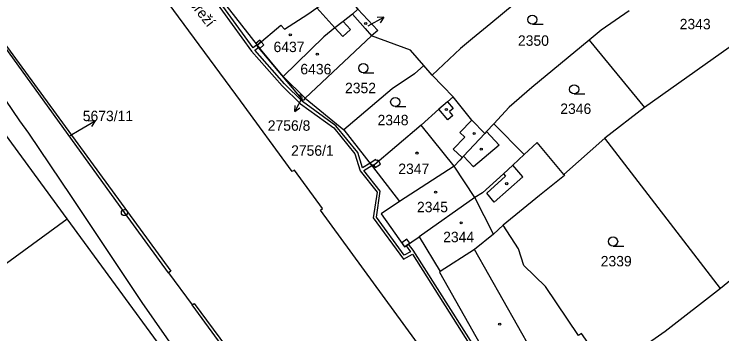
# Model space of a CAD drawing. Extents: x -644096 to -634268, y -1141430 to -1133463.
# Drawn here: x -638968.4 to -638852.8, y -1138741.5 to -1138689.3 of the extents above; entities that cross this region are included whole.
import ezdxf

# ---------------------------------------------------------------- set-up
doc = ezdxf.new("R2010")
doc.units = 0
for name, color, linetype in [('_CIVIL_CONSTRUCTION', 7, 'Continuous'), ('B_Hranice _3D', 7, 'Continuous'), ('M_Svah_Nasyp', 7, 'Continuous'), ('M_Svah_Zarez', 7, 'Continuous'), ('svrsek_osa_sjezdy', 7, 'Continuous'), ('svrsek_osa_terminal_VRT', 7, 'Continuous'), ('svrsek_osa_VRT', 7, 'Continuous'), ('svrsek_popisy_VRT', 7, 'Continuous'), ('terminal_VRT', 7, 'Continuous')]:
    doc.layers.add(name, color=color, linetype=linetype)

msp = doc.modelspace()

# ---------------------------------------------------------------- linework, layer by layer
at = {"layer": '_CIVIL_CONSTRUCTION'}
for radius in [0.5, 0.0303]:
    msp.add_circle((-638950.36, -1138721.69), radius, dxfattribs=at)
at = {"layer": 'B_Hranice _3D'}
for points in [[(-638958.79, -1138659.18), (-638950.12, -1138669.41), (-638944.53, -1138675.11), (-638937.5, -1138684.36), (-638929.62, -1138695.31), (-638924.62, -1138701), (-638921.63, -1138703.94), (-638916.18, -1138707.85), (-638912.74, -1138712.11), (-638911.9, -1138714.88), (-638909.12, -1138718.35), (-638909.76, -1138722.58), (-638904.83, -1138729.32), (-638903.37, -1138728.5), (-638889.43, -1138750.55)], [(-638889.13, -1138750.1), (-638903.21, -1138727.84), (-638903.98, -1138726.85), (-638904.39, -1138727.13), (-638903.67, -1138728.1), (-638904.69, -1138728.66), (-638909.24, -1138722.46), (-638908.6, -1138718.21), (-638911.3, -1138714.82), (-638909.98, -1138714.01), (-638910.28, -1138713.62), (-638911.52, -1138714.38), (-638912.28, -1138711.87), (-638915.84, -1138707.49), (-638921.31, -1138703.56), (-638924.26, -1138700.66), (-638929.06, -1138695.17), (-638928.44, -1138694.66), (-638928.7, -1138694.34), (-638928.75, -1138694.27), (-638929.37, -1138694.78), (-638937.1, -1138684.06)]]:
    msp.add_lwpolyline(points, dxfattribs=at)
for points in [[(-638928.24, -1138693.52), (-638928.91, -1138694.07), (-638928.75, -1138694.27), (-638928.7, -1138694.34), (-638928.03, -1138693.77)], [(-638928.03, -1138693.77), (-638928.7, -1138694.34), (-638928.44, -1138694.66), (-638928.27, -1138694.85), (-638927.6, -1138694.29)], [(-638910.28, -1138713.62), (-638909.98, -1138714.01), (-638909.72, -1138713.85), (-638909.64, -1138713.99), (-638909.43, -1138714.32), (-638908.58, -1138713.8), (-638908.86, -1138713.32), (-638908.99, -1138713.12), (-638909.21, -1138713.25), (-638909.34, -1138713.04)], [(-638904.39, -1138727.13), (-638903.98, -1138726.85), (-638903.77, -1138726.71), (-638904.28, -1138726.03), (-638905.09, -1138726.65), (-638904.63, -1138727.29)]]:
    msp.add_lwpolyline(points, close=True, dxfattribs=at)
at = {"layer": 'M_Svah_Nasyp'}
for p, q in [((-638918.98, -1138688.22), (-638916, -1138691.51)), ((-638914.67, -1138690.46), (-638913.47, -1138691.75)), ((-638916, -1138691.51), (-638914.72, -1138692.92)), ((-638913.47, -1138691.75), (-638914.72, -1138692.92)), ((-638897.64, -1138703.62), (-638896.71, -1138704.69)), ((-638897.55, -1138706.52), (-638899.02, -1138704.81)), ((-638896.71, -1138704.69), (-638897.3, -1138705.19)), ((-638896.77, -1138705.83), (-638897.3, -1138705.19)), ((-638896.77, -1138705.83), (-638897.55, -1138706.52)), ((-638893.65, -1138706.57), (-638895.62, -1138708.59)), ((-638896.55, -1138714.12), (-638901.91, -1138707.39)), ((-638895.62, -1138708.59), (-638894.81, -1138709.38)), ((-638891.26, -1138708.45), (-638889.21, -1138710.66)), ((-638894.81, -1138709.38), (-638896.69, -1138711.31)), ((-638896.69, -1138711.31), (-638895.25, -1138712.72)), ((-638889.21, -1138710.66), (-638893.41, -1138714.23)), ((-638893.41, -1138714.23), (-638895.04, -1138712.49)), ((-638893.16, -1138719.24), (-638896.55, -1138714.12)), ((-638885.31, -1138715.85), (-638886.97, -1138713.96)), ((-638891.23, -1138718.5), (-638888.17, -1138715.72)), ((-638885.31, -1138715.85), (-638890, -1138719.97)), ((-638888.5, -1138715.35), (-638888.17, -1138715.72)), ((-638890.1, -1138725.21), (-638893.16, -1138719.24)), ((-638890, -1138719.97), (-638891.23, -1138718.5)), ((-638879.43, -1138752.1), (-638893.24, -1138727.71))]:
    msp.add_line(p, q, dxfattribs=at)
at = {"layer": 'M_Svah_Zarez'}
for centre in [(-638910.98, -1138690.78), (-638923.29, -1138692.63), (-638918.88, -1138695.79), (-638921.58, -1138702.57), (-638897.82, -1138704.84), (-638893.28, -1138708.77), (-638892.12, -1138711.33), (-638902.62, -1138711.97), (-638887.96, -1138716.98), (-638899.57, -1138718.36), (-638895.39, -1138723.38), (-638889.11, -1138739.95)]:
    msp.add_circle(centre, 0.175, dxfattribs=at)
at = {"layer": 'svrsek_osa_sjezdy'}
for p, q in [((-638883.78, -1138690.9), (-638882.03, -1138690.9)), ((-638911.38, -1138698.83), (-638909.63, -1138698.83)), ((-638876.95, -1138702.31), (-638875.2, -1138702.31)), ((-638906.16, -1138704.37), (-638904.41, -1138704.37)), ((-638870.6, -1138727.17), (-638868.85, -1138727.17))]:
    msp.add_line(p, q, dxfattribs=at)
for centre in [(-638883.78, -1138690.15), (-638911.38, -1138698.08), (-638876.95, -1138701.56), (-638906.16, -1138703.62), (-638870.6, -1138726.42)]:
    msp.add_circle(centre, 0.75, dxfattribs=at)
at = {"layer": 'svrsek_osa_terminal_VRT'}
msp.add_arc((-642050.26, -1145189.6), 8802.25, 41.413152, 75.317049, dxfattribs=at)
at = {"layer": 'svrsek_popisy_VRT'}
for p, q in [((-638910.57, -1138691.18), (-638908, -1138689.75)), ((-638908, -1138689.75), (-638909.09, -1138689.8)), ((-638908, -1138689.75), (-638908.62, -1138690.66)), ((-638921.33, -1138702.88), (-638922.54, -1138705.16)), ((-638922.54, -1138705.16), (-638922.52, -1138704.2)), ((-638922.54, -1138705.16), (-638921.76, -1138704.6)), ((-638957.75, -1138708.21), (-638955.15, -1138706.71)), ((-638955.15, -1138706.71), (-638956.27, -1138706.78)), ((-638955.15, -1138706.71), (-638955.77, -1138707.64)), ((-638959.25, -1138709.09), (-638957.75, -1138708.21))]:
    msp.add_line(p, q, dxfattribs=at)
at = {"layer": 'terminal_VRT'}
for p, q in [((-638935.24, -1138685.9), (-638928.7, -1138694.34)), ((-638912.29, -1138688.44), (-638913.16, -1138689.26)), ((-638910.03, -1138692.81), (-638920.84, -1138702.99)), ((-638874.49, -1138693.51), (-638865.49, -1138704.53)), ((-638924.43, -1138699.46), (-638928.7, -1138694.34)), ((-638900.14, -1138699.22), (-638901.48, -1138697.67)), ((-638920.84, -1138702.99), (-638924.43, -1138699.46)), ((-638920.84, -1138702.99), (-638914.54, -1138708.16)), ((-638865.49, -1138704.53), (-638871.94, -1138709.52)), ((-638959.72, -1138722.7), (-638970.86, -1138707.49)), ((-638885.11, -1138712.2), (-638890.08, -1138707.19)), ((-638914.54, -1138708.16), (-638909.85, -1138714.17)), ((-638871.94, -1138709.52), (-638878.66, -1138715.49)), ((-638853.09, -1138734.13), (-638871.94, -1138709.52)), ((-638909.85, -1138714.17), (-638905.47, -1138719.87)), ((-638828.63, -1138714.03), (-638853.09, -1138734.13)), ((-638976.52, -1138734.93), (-638959.72, -1138722.7)), ((-638940.59, -1138748.82), (-638959.72, -1138722.7)), ((-638902.26, -1138725.68), (-638898.8, -1138731.34)), ((-638943.15, -1138731.55), (-638939.32, -1138736.79))]:
    msp.add_line(p, q, dxfattribs=at)
for points in [[(-638897.67, -1138749.72), (-638918.36, -1138721.29), (-638918.02, -1138721.03), (-638922.62, -1138714.74), (-638922.97, -1138714.97), (-638931.44, -1138703.41), (-638945.68, -1138684.03), (-638963.61, -1138659.9), (-638963.83, -1138660.04), (-638966.35, -1138656.69), (-638969.47, -1138652.42), (-638969.71, -1138652.59), (-638970.46, -1138651.57), (-638971.13, -1138652.04), (-638979.98, -1138640.25), (-638987.51, -1138629.68), (-638990.37, -1138625.02), (-638992.63, -1138620.52), (-638994.54, -1138615.9), (-638996.9, -1138608.17), (-638997.35, -1138605.81), (-638998.45, -1138601.32), (-638998.55, -1138597.21)], [(-638985.87, -1138672.43), (-638985.51, -1138672.19), (-638983.58, -1138674.85), (-638983.81, -1138675.05), (-638942.8, -1138731.27), (-638943.15, -1138731.55)], [(-638943.15, -1138731.55), (-638950.36, -1138721.69), (-638985.87, -1138672.43)], [(-638939.41, -1138747.97), (-638947.5, -1138736.41), (-638959.03, -1138719.09), (-638965.98, -1138708.73), (-638967.43, -1138706.71), (-638973.11, -1138698.39), (-638976.93, -1138691.92), (-638976.25, -1138691.47), (-638981.33, -1138684.19), (-638981.74, -1138684.46), (-638987.77, -1138677.13), (-638989.64, -1138674.88)], [(-638876.58, -1138679.15), (-638890.58, -1138690.8), (-638893.54, -1138693.26), (-638895.5, -1138694.89), (-638900.14, -1138699.22)], [(-638928.7, -1138694.34), (-638924.82, -1138691.06), (-638924.26, -1138691.72), (-638920.43, -1138689.25), (-638918.98, -1138688.22), (-638916.9, -1138686.75), (-638915.04, -1138685.22), (-638912.29, -1138688.44)], [(-638841.48, -1138687.52), (-638841.73, -1138687.69), (-638865.49, -1138704.53)], [(-638913.16, -1138689.26), (-638914.67, -1138690.46), (-638916, -1138691.51), (-638917.83, -1138692.96), (-638924.43, -1138699.46)], [(-638913.16, -1138689.26), (-638911.09, -1138691.61), (-638910.03, -1138692.81)], [(-638912.29, -1138688.44), (-638909.01, -1138691.93), (-638910.03, -1138692.81)], [(-638868, -1138688.74), (-638872.53, -1138691.89), (-638874.49, -1138693.51)], [(-638901.48, -1138697.67), (-638903.67, -1138695.15), (-638910.03, -1138692.81)], [(-638874.49, -1138693.51), (-638883.86, -1138701.24), (-638887.56, -1138704.49), (-638890.08, -1138707.19)], [(-638920.84, -1138702.99), (-638921.21, -1138703.37), (-638928.75, -1138694.38), (-638928.7, -1138694.34)], [(-638901.48, -1138697.67), (-638903.02, -1138699.01), (-638906.64, -1138701.45), (-638914.54, -1138708.16)], [(-638896.69, -1138702.8), (-638898.38, -1138701.04), (-638900.14, -1138699.22)], [(-638896.69, -1138702.8), (-638897.64, -1138703.62), (-638899.02, -1138704.81), (-638901.91, -1138707.39), (-638909.85, -1138714.17)], [(-638891.55, -1138708.76), (-638893.65, -1138706.57), (-638896.69, -1138702.8)], [(-638890.08, -1138707.19), (-638891.26, -1138708.45), (-638891.55, -1138708.76)], [(-638891.55, -1138708.76), (-638895.04, -1138712.49), (-638895.25, -1138712.72), (-638895.63, -1138713.13), (-638896.55, -1138714.12), (-638905.47, -1138719.87)], [(-638878.66, -1138715.49), (-638883.01, -1138710.23), (-638885.11, -1138712.2)], [(-638885.11, -1138712.2), (-638886.97, -1138713.96), (-638888.5, -1138715.35), (-638891.91, -1138718.45), (-638893.16, -1138719.24), (-638902.26, -1138725.68)], [(-638878.66, -1138715.49), (-638878.55, -1138715.62), (-638882.6, -1138718.93), (-638888.54, -1138723.77)], [(-638905.47, -1138719.87), (-638908.47, -1138721.93), (-638904.63, -1138727.29), (-638902.26, -1138725.68)], [(-638888.54, -1138723.77), (-638890.1, -1138725.21), (-638893.24, -1138727.71), (-638898.8, -1138731.34)], [(-638871.5, -1138747.53), (-638875.73, -1138741.44), (-638876.23, -1138741.77), (-638881.61, -1138733.81), (-638885.17, -1138730.36), (-638886.05, -1138727.61), (-638888.54, -1138723.77)], [(-638898.8, -1138731.34), (-638898.96, -1138731.46), (-638884.97, -1138756.21)], [(-638853.09, -1138734.13), (-638862.08, -1138741.16), (-638865.93, -1138743.8)], [(-638939.32, -1138736.79), (-638938.96, -1138736.55), (-638915.26, -1138768.68), (-638905.93, -1138781.67), (-638896.13, -1138795.61), (-638895.86, -1138795.44), (-638894.44, -1138797.47), (-638894.63, -1138797.61), (-638893.01, -1138800.04), (-638892.77, -1138799.86), (-638887.69, -1138807.11), (-638887.93, -1138807.3), (-638872.42, -1138829.64), (-638872.79, -1138829.89)], [(-638872.79, -1138829.89), (-638873.55, -1138828.96), (-638905.54, -1138783.03), (-638939.32, -1138736.79)]]:
    msp.add_lwpolyline(points, dxfattribs=at)

# ---------------------------------------------------------------- texts
at = {"layer": 'svrsek_osa_VRT'}
for s, p in [('2343', (-638859.73, -1138691.73)), ('2350', (-638886.13, -1138694.43)), ('6437', (-638926.03, -1138695.46)), ('6436', (-638921.65, -1138699.09)), ('2352', (-638914.36, -1138702.18)), ('2346', (-638879.22, -1138705.57)), ('5673/11', (-638957.17, -1138706.75)), ('2348', (-638909.05, -1138707.42)), ('2756/8', (-638926.97, -1138708.32)), ('2756/1', (-638923.16, -1138712.41)), ('2347', (-638905.66, -1138715.39)), ('2345', (-638902.61, -1138721.64)), ('2344', (-638898.34, -1138726.54)), ('2339', (-638872.62, -1138730.49))]:
    msp.add_text(s, height=1.7, dxfattribs=at).set_placement(p)
at = {"layer": 'svrsek_popisy_VRT'}
msp.add_text('Nábreží', height=1.7, rotation=308, dxfattribs=at).set_placement((-638941.66, -1138685.25))

doc.saveas('drawing.dxf')
